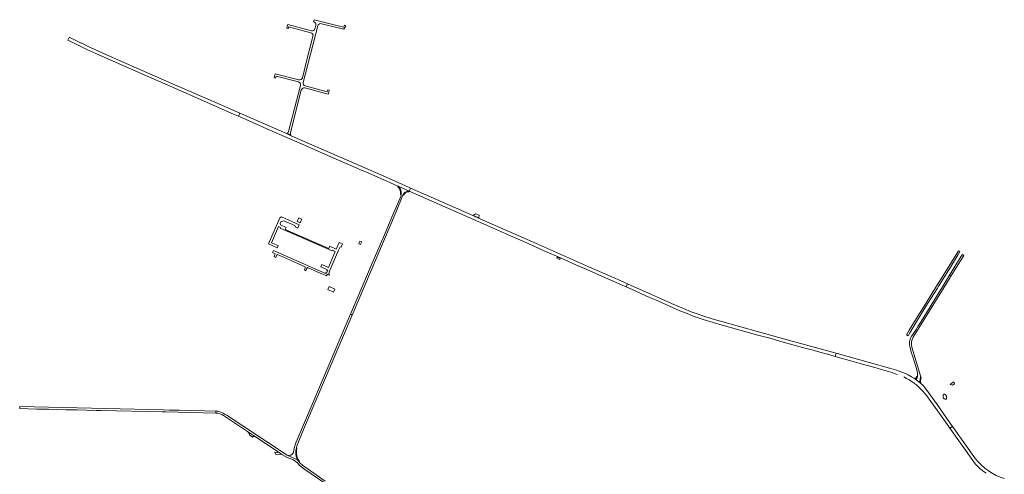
# Model space of a CAD drawing. Header units: metres. Extents: x 166325 to 190320, y 381923 to 404576.
# Tile 455 of 656: x 166720 to 168355, y 391637 to 392391. Entities that reach past the tile are written whole.
import ezdxf

# ---------------------------------------------------------------- set-up
doc = ezdxf.new("R2010")
doc.units = ezdxf.units.M
for name, color, linetype, lineweight in [('B-WE-OG-WATER_MEER-GV', 8, 'Continuous', 18), ('B-WE-VH-VERHARDING_ASFALT-GV', 8, 'Continuous', 18), ('B-WE-VH-VERHARDING_BETON-GV', 8, 'Continuous', 18), ('B-WE-VH-VERHARDING_BETONSTRAATSTEEN-GV', 8, 'Continuous', 18), ('B-WE-VH-VERHARDING_GESLOTEN-GV', 8, 'Continuous', 18), ('B-WE-VH-VERHARDING_HALFVERHARDING-GV', 8, 'Continuous', 18)]:
    doc.layers.add(name, color=color, linetype=linetype, lineweight=lineweight)

msp = doc.modelspace()

# ---------------------------------------------------------------- linework, layer by layer
at = {"layer": 'B-WE-OG-WATER_MEER-GV', "flags": 128}
msp.add_lwpolyline([(168253.972, 391764.141), (168254.348, 391763.35), (168254.956, 391762.397), (168255.601, 391761.782), (168256.562, 391761.444), (168257.493, 391761.375), (168258.169, 391761.459), (168258.784, 391761.667), (168259.161, 391761.974), (168259.43, 391762.597), (168259.476, 391763.188), (168259.469, 391763.952), (168259.369, 391765.45), (168259.057, 391766.505), (168257.991, 391768.155), (168257.725, 391768.484), (168257.274, 391768.935), (168256.809, 391769.333), (168256.406, 391769.604), (168255.922, 391769.812), (168255.625, 391769.874), (168255.24, 391769.814), (168254.803, 391769.678), (168254.493, 391769.489), (168254.199, 391769.18), (168254.026, 391768.939), (168253.837, 391768.597), (168253.686, 391767.978), (168253.588, 391767.354), (168253.59, 391766.933), (168253.611, 391766.405), (168253.664, 391765.857), (168253.732, 391765.31), (168253.822, 391764.741)], close=True, dxfattribs=at)
at = {"layer": 'B-WE-VH-VERHARDING_ASFALT-GV', "flags": 128}
for points in [[(167204.74, 392372.916), (167165.698, 392383.391), (167164.759, 392380.053), (167163.895, 392376.985), (167166.169, 392376.317), (167166.682, 392378.223), (167167.058, 392379.477), (167203.789, 392369.675)], [(167191.313, 392286.998), (167215.367, 392381.006)], [(167221.442, 392384.627), (167258.564, 392375.336), (167260.442, 392378.379), (167261.871, 392380.695), (167259.805, 392381.95), (167258.817, 392380.24), (167258.12, 392378.961), (167209.269, 392391.276), (167208.424, 392387.929)], [(167212.12, 392381.917), (167210.667, 392376.359)], [(167207.376, 392363.548), (167197.419, 392324.66), (167189.783, 392294.834)], [(167183.967, 392291.388), (167144.772, 392301.404), (167143.614, 392296.922), (167142.972, 392295.025), (167145.335, 392294.295), (167146.256, 392297.544), (167183.123, 392288.056)], [(167186.586, 392282.188), (167166.863, 392205.785)], [(167194.165, 392277.973), (167232.627, 392267.876), (167233.477, 392271.135), (167234.292, 392274.261), (167231.886, 392274.853), (167231.466, 392272.896), (167231.165, 392271.782), (167194.621, 392281.375)], [(167169.973, 392204.04), (167188.076, 392274.397)], [(167164.101, 392203.023), (167170.523, 392200.217)], [(167169.904, 392203.771), (167169.973, 392204.04)], [(167353.976, 392102.869), (167353.672, 392100.797), (167353.18, 392098.002), (167340.116, 392067.347), (167324.321, 392030.282), (167321.779, 392024.316), (167318.801, 392017.328), (167305.94, 391987.147), (167280.869, 391928.315), (167269.783, 391902.3), (167272.687, 391900.973)], [(167272.687, 391900.973), (167345.221, 392071.341), (167356.744, 392099.787), (167357.321, 392101.199)], [(167367.283, 392106.665), (167348.621, 392114.996)], [(168204.095, 391864.559), (168265.348, 391963.463), (168266.771, 391965.761), (168264.502, 391967.163), (168250.748, 391944.895), (168248.894, 391941.893)], [(168248.894, 391941.893), (168217.144, 391890.49), (168211.832, 391881.955), (168208.72, 391877.292), (168203.438, 391869.007), (168201.362, 391865.816), (168200.137, 391863.863), (168198.824, 391861.203), (168198.173, 391859.464), (168197.701, 391857.335), (168197.633, 391855.732), (168197.624, 391855.51), (168197.975, 391852.19), (168198.404, 391849.043), (168199.313, 391845.231), (168200.839, 391839.293), (168203.287, 391831.552), (168208.697, 391814.096), (168210.579, 391807.906), (168211.079, 391804.84)], [(167272.687, 391900.973), (167269.783, 391902.3), (167264.385, 391889.634), (167196.491, 391730.311), (167179.161, 391689.151), (167178.36, 391687.41), (167177.701, 391685.611), (167176.121, 391680.2), (167174.955, 391673.153), (167174.063, 391671.487), (167172.831, 391669.933), (167170.772, 391668.503), (167167.722, 391668.051)], [(167179.462, 391678.445), (167179.958, 391680.664), (167180.189, 391681.697), (167181.141, 391684.89), (167191.831, 391711.061), (167272.687, 391900.973)], [(168215.012, 391791.535), (168216.22, 391798.059), (168216.248, 391800.099), (168201.873, 391847.598)], [(168264.817, 391713.124), (168269.479, 391716.027), (168259.891, 391729.599), (168246.565, 391748.79), (168236.691, 391762.608), (168225.158, 391778.521), (168220.531, 391783.852), (168216.336, 391788.206), (168206.191, 391795.608), (168201.434, 391798.712), (168195.83, 391801.852), (168190.97, 391804.292), (168176.166, 391809.52), (168164.551, 391812.814), (168133.009, 391821.634), (168076.128, 391837.645), (168074.654, 391832.299), (168078.06, 391831.368), (168102.306, 391824.577), (168113.895, 391821.345), (168140.138, 391813.831), (168160.77, 391808.044), (168168.848, 391805.61), (168174.357, 391803.667), (168177.956, 391802.384)], [(168188.327, 391798.267), (168192.936, 391795.944), (168195.238, 391794.711), (168197.502, 391793.409), (168199.723, 391792.038), (168201.106, 391791.137), (168203.07, 391789.874), (168205.022, 391788.522), (168206.926, 391787.106), (168208.782, 391785.625), (168210.582, 391784.085), (168210.667, 391784.01), (168213.547, 391781.397), (168216.345, 391778.692), (168218.587, 391776.394), (168220.77, 391774.035), (168222.435, 391772.175), (168224.042, 391770.259), (168225.586, 391768.292), (168227.064, 391766.279), (168227.916, 391765.055), (168230.355, 391761.631), (168247.702, 391737.473), (168264.817, 391713.124)], [(168206.191, 391795.608), (168216.336, 391788.206)], [(167053.042, 391740.45), (167049.417, 391741.262), (167046.351, 391741.66), (167046.21, 391738.348), (167046.409, 391738.344)], [(167193.687, 391648.934), (167189.957, 391652.079), (167186.388, 391655.405), (167184.462, 391657.448), (167184.03, 391657.906), (167181.937, 391660.632), (167164.591, 391668.23), (167065.191, 391734.111), (167061.844, 391736.206), (167058.402, 391738.14)], [(167059.073, 391734.351), (167098.868, 391707.684), (167111.813, 391699.009), (167149.492, 391673.761), (167155.702, 391669.599), (167159.401, 391667.121), (167164.468, 391664.536), (167170.645, 391662.111), (167173.908, 391661.086), (167175.836, 391660.07), (167177.899, 391658.669), (167179.759, 391657.279), (167181.88, 391655.482), (167184.591, 391652.09), (167194.119, 391644.673), (167225.371, 391623.131)], [(168307.393, 391662.643), (168269.479, 391716.027), (168264.817, 391713.124), (168302.776, 391659.575)], [(167164.591, 391668.23), (167181.937, 391660.632)], [(167227.551, 391625.491), (167193.687, 391648.934)]]:
    msp.add_lwpolyline(points, dxfattribs=at)
at = {"layer": 'B-WE-VH-VERHARDING_ASFALT-GV'}
for points in [[(167208.424, 392387.929, -0.40648326), (167212.12, 392381.917)], [(167215.367, 392381.006, -0.41272588), (167221.442, 392384.627)], [(167203.789, 392369.675, -0.41115048), (167207.376, 392363.548)], [(167210.667, 392376.359, -0.41622475), (167204.74, 392372.916)], [(167183.123, 392288.056, -0.41463399), (167186.586, 392282.188)], [(167189.783, 392294.834, -0.41397384), (167183.967, 392291.388)], [(167194.621, 392281.375, -0.41233846), (167191.313, 392286.998)], [(167188.076, 392274.397, -0.41583078), (167194.165, 392277.973)], [(167166.863, 392205.785, -0.35698769), (167164.101, 392203.023)], [(167170.523, 392200.217, -0.21413721), (167169.904, 392203.771)], [(167350.346, 392113.653, -0.1980993), (167353.976, 392102.869)], [(167357.321, 392101.199, -0.24481221), (167365.61, 392107.002)], [(167365.61, 392107.002, -0.07101741), (167367.283, 392106.665)], [(168201.873, 391847.598, -0.21532178), (168204.095, 391864.559)], [(168211.04, 391798.773, -0.20124731), (168209.397, 391795.428)], [(168211.079, 391804.84, -0.06469678), (168211.04, 391798.773)], [(167058.402, 391738.14, 0.07383556), (167053.042, 391740.45)], [(167046.409, 391738.344, -0.14331341), (167059.073, 391734.351)], [(167179.774, 391666.356, -0.124907), (167179.462, 391678.445)], [(167167.722, 391668.051, -0.16960608), (167164.591, 391668.23)], [(168302.776, 391659.575, 0.08315872), (168325.293, 391638.368)], [(168355.298, 391629.529, -0.15326062), (168307.393, 391662.643)]]:
    msp.add_lwpolyline(points, format="xyb", dxfattribs=at)
at = {"layer": 'B-WE-VH-VERHARDING_ASFALT-GV', "flags": 128}
for points in [[(166800.372, 392357.202), (166814.328, 392350.388), (166831.965, 392342.087), (166846.848, 392335.129), (166875.402, 392322.388), (166926.883, 392299.757), (166961.191, 392284.772), (167005.665, 392265.27), (167046.575, 392247.366), (167075.506, 392234.734), (167083.909, 392231.046), (167086.114, 392236.089), (167057.388, 392248.676), (167003.412, 392272.32), (166973.13, 392285.6), (166941.745, 392299.357), (166914.889, 392311.015), (166892.16, 392320.934), (166859.723, 392335.205), (166844.025, 392342.389), (166832.833, 392347.596), (166823.402, 392352.099), (166822.419, 392352.57), (166803.845, 392361.491), (166802.831, 392361.981)], [(167348.621, 392114.996), (167367.283, 392106.665), (167369.561, 392111.673), (167361.01, 392115.447), (167338.714, 392125.344), (167297.589, 392143.467), (167172.508, 392198.225), (167163.643, 392202.11), (167110.286, 392225.497), (167086.114, 392236.089), (167083.909, 392231.046), (167101.317, 392223.405), (167131.009, 392210.356), (167156.473, 392199.226), (167189.422, 392184.783), (167207.191, 392176.988), (167233.442, 392165.5), (167278.865, 392145.6), (167286.434, 392142.286), (167296.324, 392137.956), (167329.993, 392123.11), (167342.179, 392117.729)], [(167727.438, 391947.718), (167729.676, 391952.781), (167717.511, 391958.146), (167666.306, 391980.781), (167571.88, 392022.412), (167482.332, 392061.972), (167466.666, 392068.921), (167403.605, 392096.646), (167369.561, 392111.673), (167367.283, 392106.665), (167389.927, 392096.683), (167431.444, 392078.385), (167472.915, 392060.039), (167495.445, 392050.103), (167535.331, 392032.497), (167546.781, 392027.535), (167569.436, 392017.488), (167592.552, 392007.25), (167618.233, 391995.922), (167643.889, 391984.564), (167665.735, 391974.977), (167688.027, 391965.137), (167705.758, 391957.316), (167725.988, 391948.365)], [(168074.654, 391832.299), (168076.128, 391837.645), (168037.25, 391848.465), (167990.898, 391861.264), (167947.237, 391873.322), (167884.2, 391890.636), (167873.793, 391893.616), (167867.083, 391895.687), (167858.052, 391898.582), (167845.333, 391902.91), (167835.631, 391906.528), (167822.842, 391911.743), (167802.713, 391920.425), (167784.528, 391928.484), (167764.476, 391937.403), (167740.627, 391947.951), (167729.676, 391952.781), (167727.438, 391947.718), (167741.177, 391941.592), (167751.828, 391936.879), (167765.185, 391930.987), (167775.99, 391926.167), (167792.1, 391919.026), (167805.506, 391913.152), (167816.538, 391908.314), (167825.824, 391904.487), (167838.784, 391899.352), (167845.073, 391897.097), (167855.02, 391893.743), (167860.87, 391891.888), (167866.133, 391890.197), (167872.119, 391888.408), (167887.064, 391884.064), (167910.834, 391877.544), (167928.091, 391872.781), (167946.031, 391867.825), (167965.708, 391862.406), (167982.489, 391857.802), (167988.24, 391856.215), (168026.378, 391845.687), (168038.088, 391842.478), (168039.499, 391842.088), (168045.141, 391840.528), (168065.528, 391834.89)], [(166855.783, 391742.653), (166957.072, 391740.363), (166962.43, 391740.242), (167046.21, 391738.348), (167046.351, 391741.66), (167045.733, 391741.74), (167027.461, 391742.251), (166985.36, 391743.041), (166968.725, 391743.426), (166958.893, 391743.653), (166720.46, 391749.17), (166720.51, 391745.71), (166749.187, 391745.062), (166756.603, 391744.894), (166768.402, 391744.628), (166780.949, 391744.344), (166797.194, 391743.977), (166801.127, 391743.888), (166815.199, 391743.57), (166847.497, 391742.84)], [(167098.868, 391707.684), (167099.907, 391706.867), (167100.436, 391706.306), (167101.046, 391705.19), (167101.961, 391703.104), (167102.068, 391702.53), (167101.983, 391702.305), (167101.864, 391702.028), (167107.223, 391698.605), (167107.401, 391698.843), (167107.869, 391699.194), (167108.582, 391699.486), (167109.91, 391699.442), (167111.813, 391699.009)], [(167149.492, 391673.761), (167148.932, 391673.066), (167143.824, 391673.295), (167145.037, 391670.229), (167155.702, 391669.599)]]:
    msp.add_lwpolyline(points, close=True, dxfattribs=at)
at = {"layer": 'B-WE-VH-VERHARDING_BETON-GV', "flags": 128}
for points in [[(167231.14, 391974.502), (167231.5, 391974.345), (167230.256, 391971.496), (167227.378, 391970.385), (167228.815, 391969.754), (167231.272, 391968.798), (167234.826, 391967.294), (167233.942, 391969.904), (167235.112, 391972.511), (167234.303, 391972.855), (167249.568, 392008.77), (167251.928, 392013.406), (167252.743, 392014.086), (167254.135, 392013.536), (167254.921, 392015.439), (167256.395, 392018.973), (167250.935, 392021.386), (167246.198, 392010.307), (167245.933, 392010.425), (167235.318, 392015.124), (167233.524, 392011.294), (167161.229, 392042.93), (167162.767, 392046.559), (167153.683, 392050.612), (167152.777, 392053.171), (167153.869, 392055.706), (167159.02, 392057.578), (167177.16, 392049.657), (167178.327, 392046.975), (167182.068, 392045.408), (167184.399, 392050.749), (167155.21, 392063.802), (167152.511, 392062.639), (167133.333, 392018.982), (167147.964, 392012.602), (167149.578, 392016.439), (167138.659, 392020.928), (167150.221, 392047.796), (167153.253, 392046.408), (167152.692, 392045.193), (167239.268, 392007.477), (167239.827, 392008.657), (167244.48, 392006.557), (167232.985, 391979.888), (167221.972, 391984.714), (167220.311, 391981.054), (167231.266, 391976.277), (167230.594, 391974.74)], [(167188.093, 392059.105), (167188.48, 392060.089), (167188.153, 392060.224), (167183.695, 392062.195), (167181.126, 392056.383), (167185.65, 392054.382), (167185.947, 392054.251)], [(167285.492, 392023.766), (167283.616, 392019.302), (167286.552, 392018.068), (167288.428, 392022.533)], [(167234.101, 391948.345), (167231.91, 391943.39), (167241.62, 391939.097), (167243.811, 391944.053)]]:
    msp.add_lwpolyline(points, close=True, dxfattribs=at)
at = {"layer": 'B-WE-VH-VERHARDING_BETONSTRAATSTEEN-GV', "flags": 128}
for points in [[(167170.347, 392199.835), (167170.523, 392200.217), (167164.101, 392203.023), (167163.887, 392202.666)], [(167482.578, 392062.526), (167483.197, 392066.574), (167477.551, 392068.975), (167473.498, 392066.553)], [(167613.342, 391997.36), (167612.466, 391995.511), (167617.089, 391993.483), (167617.966, 391995.32)], [(168266.771, 391965.761), (168287.963, 391999.979), (168285.654, 392001.409), (168283.909, 391998.583), (168264.502, 391967.163)], [(168271.613, 391790.444), (168266.717, 391786.64), (168265.244, 391785.496), (168267.454, 391785.342), (168269.096, 391784.729), (168272.838, 391787.133)]]:
    msp.add_lwpolyline(points, close=True, dxfattribs=at)
for points in [[(167348.362, 392114.385), (167348.213, 392114.104)], [(167348.621, 392114.996), (167348.362, 392114.385)], [(167352.899, 392102.966), (167352.685, 392100.974), (167353.672, 392100.797), (167353.976, 392102.869)], [(167357.321, 392101.199), (167356.744, 392099.787), (167357.953, 392099.368), (167358.416, 392100.744)], [(167366.216, 392105.783), (167366.823, 392105.575), (167367.01, 392106.066)], [(167367.01, 392106.066), (167367.283, 392106.665)], [(168206.749, 391796.536), (168206.521, 391796.114), (168206.191, 391795.608)], [(168211.04, 391798.773), (168209.686, 391799.025)], [(168216.22, 391798.059), (168215.012, 391791.535)], [(168216.166, 391791.385), (168217.186, 391797.989), (168216.22, 391798.059)], [(168216.336, 391788.206), (168216.791, 391788.663)], [(167181.111, 391665.424), (167180.705, 391666.772), (167180.376, 391668.141), (167180.125, 391669.526), (167179.954, 391670.923), (167179.862, 391672.327), (167179.85, 391673.735), (167179.918, 391675.141), (167180.066, 391676.541), (167180.293, 391677.93), (167180.598, 391679.304), (167180.88, 391680.325), (167179.958, 391680.664), (167179.462, 391678.445)], [(167181.937, 391660.632), (167184.03, 391657.906), (167184.462, 391657.448), (167185.078, 391658.013), (167184.245, 391659.148), (167183.477, 391660.328), (167182.778, 391661.549), (167182.149, 391662.809), (167181.593, 391664.102), (167181.111, 391665.424)]]:
    msp.add_lwpolyline(points, dxfattribs=at)
at = {"layer": 'B-WE-VH-VERHARDING_BETONSTRAATSTEEN-GV'}
for points in [[(167348.213, 392114.104, -0.23995822), (167352.899, 392102.966)], [(167350.346, 392113.653, 0.08866242), (167348.621, 392114.996)], [(167358.416, 392100.744, -0.27131464), (167366.216, 392105.783)], [(168206.191, 391795.608, 0.04920435), (168207.315, 391795.135)], [(168208.719, 391796.603, -0.35279815), (168206.749, 391796.536)], [(168207.315, 391795.135, 0.16768598), (168209.397, 391795.428)], [(168209.686, 391799.025, -0.21069552), (168208.719, 391796.603)], [(168215.012, 391791.535, 0.24143512), (168216.336, 391788.206)], [(168216.791, 391788.663, -0.16572271), (168216.166, 391791.385)], [(167179.774, 391666.356, 0.09491051), (167181.937, 391660.632)]]:
    msp.add_lwpolyline(points, format="xyb", dxfattribs=at)
at = {"layer": 'B-WE-VH-VERHARDING_GESLOTEN-GV', "flags": 128}
msp.add_lwpolyline([(168278.673, 392001.349), (168281.353, 392006.415), (168279.114, 392007.792), (168263.187, 391981.897), (168245.553, 391953.339), (168244.502, 391951.636), (168222.167, 391915.995), (168209.215, 391894.8), (168197.564, 391875.736), (168193.098, 391868.123), (168195.737, 391866.492), (168198.661, 391871.78), (168224.719, 391914.417), (168244.436, 391945.88), (168246.21, 391948.712), (168247.05, 391950.052), (168247.274, 391950.414), (168265.741, 391980.323)], close=True, dxfattribs=at)
at = {"layer": 'B-WE-VH-VERHARDING_HALFVERHARDING-GV', "flags": 128}
msp.add_lwpolyline([(167195.654, 391974.632), (167195.829, 391974.551), (167196.921, 391977.883), (167197.799, 391979.378), (167198.225, 391979.711), (167198.411, 391979.701), (167219.632, 391970.524), (167227.543, 391967.026), (167229.928, 391965.914), (167231.272, 391968.798), (167228.815, 391969.754), (167227.378, 391970.385), (167141.679, 392007.999), (167140.428, 392004.9), (167144.449, 392002.896), (167144.701, 392002.336), (167144.339, 392000.754), (167143.11, 391997.497), (167145.78, 391996.379), (167147.038, 391999.715), (167147.641, 392000.938), (167147.931, 392001.175), (167148.405, 392001.264), (167148.694, 392001.306), (167183.426, 391985.808), (167194.634, 391980.983), (167194.517, 391980.193), (167194.325, 391978.895), (167193.286, 391975.726)], close=True, dxfattribs=at)

doc.saveas('drawing.dxf')
